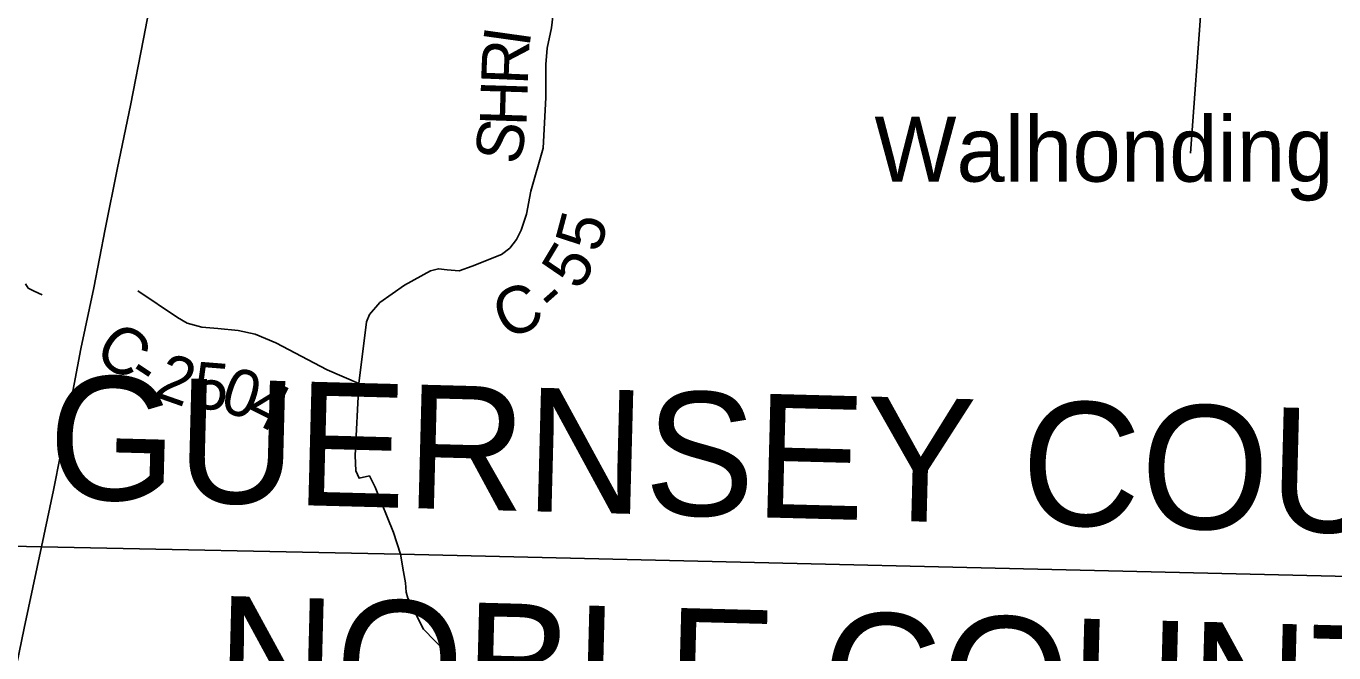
# Model space of a CAD drawing. Extents: x -22 to 431, y -18 to 160.
# Drawn here: x 324.836 to 326.423, y 156.71 to 157.471 of the extents above; entities that cross this region are included whole.
import ezdxf

# ---------------------------------------------------------------- set-up
doc = ezdxf.new("R2010")
doc.units = 0
for name, color, linetype in [('GM_X_Adjacent_County', 7, 'Continuous'), ('GM_X_Adjacent_County_Text', 7, 'Continuous'), ('GM_X_City_Street', 7, 'Continuous'), ('GM_X_Major_River_Text', 7, 'Continuous'), ('GM_X_Minor_River_Text', 7, 'Continuous'), ('GM_X_Rail_Line', 7, 'Continuous'), ('GM_X_Unincorporated_Text', 7, 'Continuous')]:
    doc.layers.add(name, color=color, linetype=linetype)

msp = doc.modelspace()

# ---------------------------------------------------------------- linework, layer by layer
at = {"layer": 'GM_X_Adjacent_County_Text'}
for points in [[(325.2903, 156.8299), (325.282, 156.8563), (325.2597, 156.9114), (325.2528, 156.9249), (325.2402, 156.9221), (325.2362, 156.9309), (325.2356, 156.9498), (325.24, 157.0372), (325.2492, 157.1118), (325.2527, 157.1209), (325.2654, 157.1355), (325.2954, 157.1563), (325.327, 157.1738), (325.3364, 157.1763), (325.347, 157.1751), (325.3617, 157.1737), (325.3776, 157.1792), (325.4129, 157.1936), (325.4232, 157.2014), (325.4312, 157.2119), (325.437, 157.2229), (325.4433, 157.2425), (325.4485, 157.2705), (325.4635, 157.3227), (325.4667, 157.3841), (325.4667, 157.424), (325.4683, 157.4439), (325.4738, 157.4686), (325.4778, 157.5037)], [(324.9718, 157.1496), (325.0197, 157.1172), (325.0314, 157.1102), (325.0494, 157.1054), (325.0687, 157.1037), (325.0932, 157.1015), (325.1139, 157.0967), (325.1391, 157.0862), (325.2014, 157.0536), (325.24, 157.0372)], [(325.3601, 156.6961), (325.3182, 156.7389), (325.2992, 156.7768), (325.2975, 156.7838), (325.2964, 156.7953), (325.2941, 156.8084), (325.2903, 156.8299)]]:
    msp.add_lwpolyline(points, dxfattribs=at)
at = {"layer": 'GM_X_Major_River_Text'}
for p, q in [((324.1966, 156.8535), (324.8545, 156.8387)), ((324.8545, 156.8387), (325.2903, 156.8299)), ((325.2903, 156.8299), (326.5374, 156.8005))]:
    msp.add_line(p, q, dxfattribs=at)
at = {"layer": 'GM_X_Minor_River_Text'}
for points in [[(326.2495, 157.3163), (326.2628, 157.4991)], [(324.8554, 157.1445), (324.8456, 157.149), (324.8386, 157.1526), (324.8351, 157.1578)]]:
    msp.add_lwpolyline(points, dxfattribs=at)
at = {"layer": 'GM_X_Rail_Line'}
for points in [[(324.8545, 156.8387), (324.8693, 156.9077), (324.8861, 156.9933), (324.9025, 157.0792), (324.9183, 157.153), (324.9318, 157.2241), (324.9468, 157.2986), (324.9625, 157.3743), (324.9786, 157.4553), (324.9918, 157.5246), (325.0031, 157.5892), (325.0123, 157.6621), (325.0184, 157.7251), (325.0255, 157.7871), (325.0286, 157.846), (325.0331, 157.8954), (325.0342, 157.9553), (325.0343, 158.0658), (325.033, 158.11), (325.0315, 158.1488), (325.0285, 158.2065), (325.0236, 158.268)], [(324.3433, 154.668), (324.3433, 154.668), (324.6003, 155.3703), (324.7007, 155.6534), (324.7133, 155.6889), (324.7311, 155.7403), (324.7457, 155.7986), (324.7593, 155.8776), (324.768, 155.9509), (324.7709, 156.0621), (324.777, 156.2373), (324.7801, 156.3386), (324.7887, 156.4438), (324.7946, 156.5315), (324.8063, 156.6063), (324.8335, 156.7402), (324.8545, 156.8387)]]:
    msp.add_lwpolyline(points, dxfattribs=at)

# ---------------------------------------------------------------- texts
at = {"layer": 'GM_X_Adjacent_County'}
msp.add_text('Walhonding', height=0.07891, rotation=0, dxfattribs=at).set_placement((325.8657, 157.2819))
at = {"layer": 'GM_X_City_Street'}
for s, rotation, p in [('I', 82.0278, (325.4467, 157.4437)), ('R', 87.6927, (325.4449, 157.3986)), ('H', 88.1853, (325.4433, 157.3487)), ('S', 78.3695, (325.4344, 157.3007)), ('5', 75.0386, (325.5322, 157.1943)), ('5', 58.959, (325.5074, 157.1483)), ('C', 23.1227, (325.4182, 157.0894)), ('-', 41.4708, (325.4779, 157.1183)), ('C', 324.6048, (324.9159, 157.0699)), ('2', 340.7081, (324.9889, 157.0221)), ('-', 326.6535, (324.9558, 157.0416)), ('5', 355.429, (325.0375, 157.0072)), ('0', 341.895, (325.0689, 157.0051)), ('4', 333.6142, (325.1001, 156.9951))]:
    msp.add_text(s, height=0.0568, rotation=rotation, dxfattribs=at).set_placement(p)
at = {"layer": 'GM_X_Unincorporated_Text'}
for s, p in [('GUERNSEY COUNTY', (324.8613, 156.8976)), ('NOBLE COUNTY', (325.0648, 156.6296))]:
    msp.add_text(s, height=0.15, rotation=358.4869, dxfattribs=at).set_placement(p)

doc.saveas('drawing.dxf')
